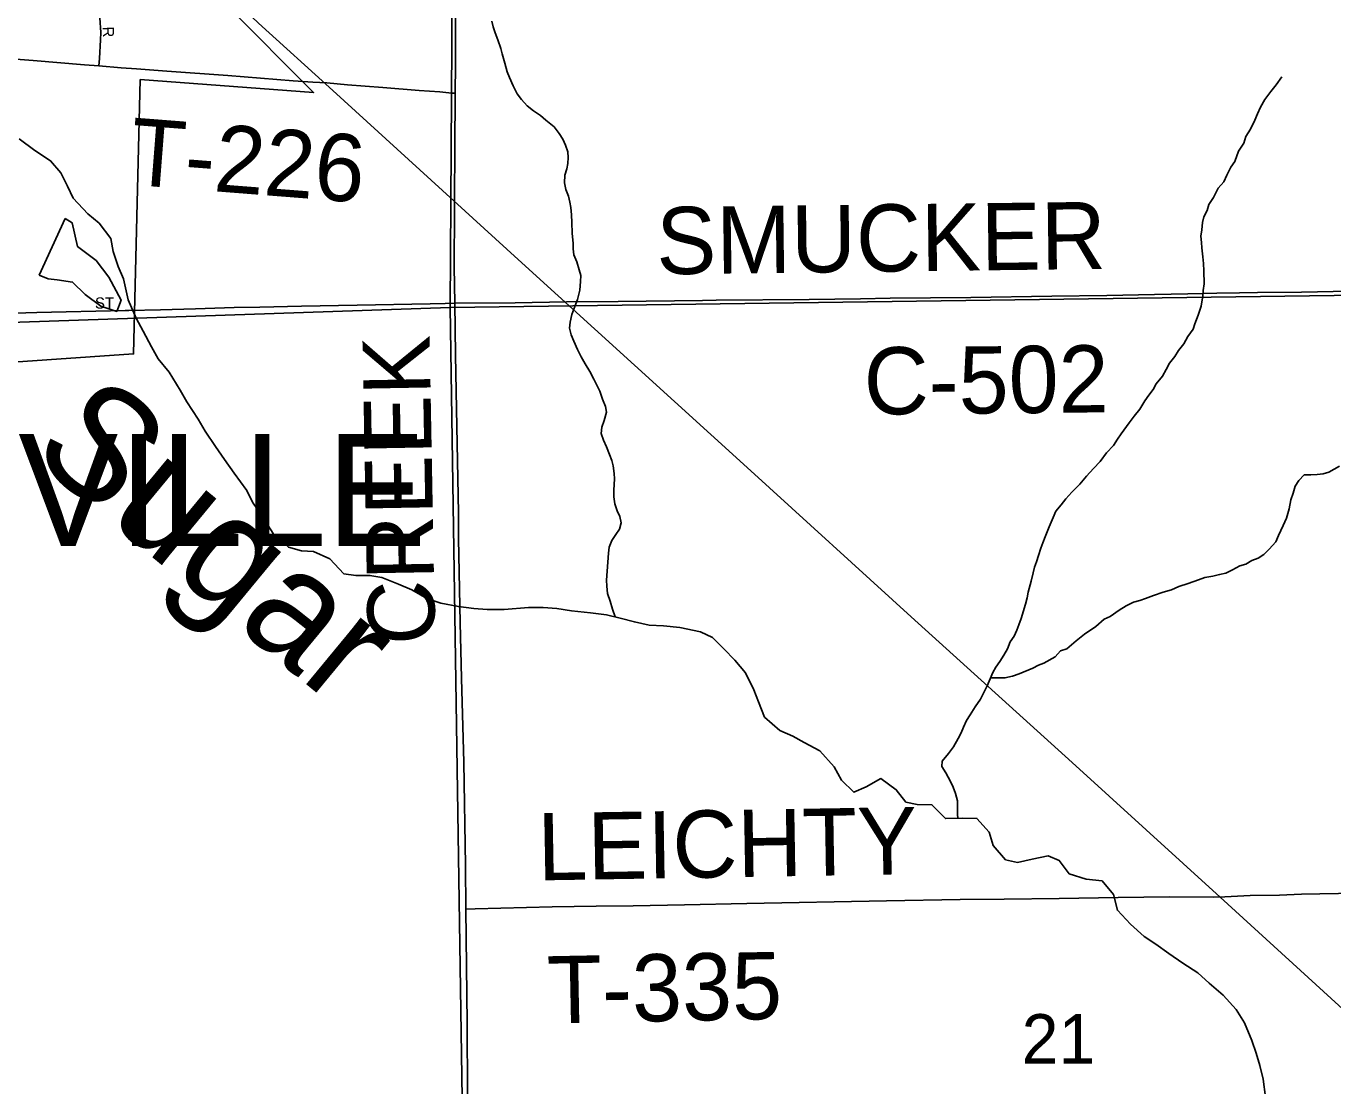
# Model space of a CAD drawing. Extents: x 1985906 to 2360102, y 891258 to 1222054.
# Drawn here: x 2148477 to 2154309, y 1038567 to 1043299 of the extents above; entities that cross this region are included whole.
import ezdxf

# ---------------------------------------------------------------- set-up
doc = ezdxf.new("R2010")
doc.units = 0
for name, color, linetype in [('GM_X_City_Street', 7, 'Continuous'), ('GM_X_City_Street_Text', 7, 'Continuous'), ('GM_X_Corporation', 7, 'Continuous'), ('GM_X_Corporation_Text', 7, 'Continuous'), ('GM_X_County_Road', 7, 'Continuous'), ('GM_X_County_Road_Text', 7, 'Continuous'), ('GM_X_Major_River', 7, 'Continuous'), ('GM_X_Major_River_Text', 7, 'Continuous'), ('GM_X_Minor_Lake', 7, 'Continuous'), ('GM_X_Minor_River', 7, 'Continuous'), ('GM_X_Rail_Line', 7, 'Continuous'), ('GM_X_Section', 7, 'Continuous'), ('GM_X_Section_Text', 7, 'Continuous'), ('GM_X_Township_Road', 7, 'Continuous'), ('GM_X_Township_Road_Text', 7, 'Continuous')]:
    doc.layers.add(name, color=color, linetype=linetype)

msp = doc.modelspace()

# ---------------------------------------------------------------- linework, layer by layer
at = {"layer": 'GM_X_City_Street'}
for points in [[(2148802, 1043120.9), (2148804.5, 1043154.7), (2148809.2, 1043237.4), (2148810.4, 1043270.1), (2148806, 1043336.1), (2148773.9, 1043682.1), (2148768.7, 1043714.7), (2148764.5, 1043730.7), (2148759.1, 1043746.3), (2148745.2, 1043776.3), (2148686.5, 1043876.2), (2148635.7, 1043961.4), (2148602.3, 1044018.5)], [(2148353.2, 1043157.7), (2148509.1, 1043144.8), (2148738.4, 1043126.5), (2148802, 1043120.9)], [(2148802, 1043120.9), (2148901.9, 1043112.3), (2148970.1, 1043107.7)], [(2147741.3, 1042002.6), (2147787.6, 1042004.4), (2148115.7, 1042012.4), (2148230.1, 1042011.7), (2148360.8, 1042015.1), (2148426.3, 1042017.5), (2148524.7, 1042020.4), (2148918.8, 1042029), (2148936.3, 1042029.1)]]:
    msp.add_lwpolyline(points, dxfattribs=at)
at = {"layer": 'GM_X_Corporation'}
msp.add_lwpolyline([(2148462.3, 1045910.5), (2148889, 1045385.3), (2149043.5, 1044830.5), (2149137.2, 1044688.2), (2148993.2, 1044674.9), (2148989.5, 1043777.9), (2149760.6, 1043002.2), (2148987, 1043060.4), (2148957.2, 1041835.4), (2147128, 1041709.2)], dxfattribs=at)
at = {"layer": 'GM_X_County_Road'}
for points in [[(2150392.5, 1042998.8), (2150393.2, 1043125.7), (2150395.5, 1043756.6), (2150396.7, 1044083.8), (2150397.4, 1044290), (2150400.4, 1044843.1), (2150401.9, 1045115), (2150403.4, 1045413.5), (2150406.2, 1045929.6), (2150406.5, 1046192), (2150408.8, 1046437.9), (2150414.5, 1046962.5), (2150421.3, 1047413.7), (2150422.8, 1047460.5)], [(2150390.2, 1042061.5), (2150388.2, 1042224), (2150389.6, 1042477.7), (2150391.4, 1042803.8), (2150392.2, 1042946.6), (2150392.5, 1042998.8)], [(2151557.5, 1042074.7), (2151972.1, 1042078.8), (2152201.8, 1042081.1), (2152333, 1042083.4), (2152693.7, 1042087.1), (2153054.6, 1042093.7), (2153300.5, 1042096.2), (2153513.9, 1042100.6), (2153661.6, 1042103.5), (2153792.2, 1042106.3), (2153892.1, 1042108.4), (2153973.3, 1042108.8), (2154169.6, 1042110.2), (2154382.7, 1042115.3), (2154613.2, 1042119.9), (2154747.6, 1042122.8), (2154874.6, 1042124.5), (2155005.8, 1042126.3), (2155153.3, 1042127.3), (2155268.1, 1042129.1), (2155494.5, 1042132.5), (2155707.5, 1042134.6), (2155751.3, 1042135.3)], [(2150390.2, 1042061.5), (2150659.7, 1042063.2), (2150889.4, 1042067.4), (2151119, 1042069.9), (2151496.4, 1042074.1), (2151557.5, 1042074.7)], [(2148936.3, 1042029.1), (2149077.5, 1042032.5), (2149234, 1042036.5), (2149405.8, 1042042), (2149519.9, 1042044.6), (2149705.9, 1042048.8), (2149954.8, 1042052.4), (2150280.4, 1042058.8), (2150348.2, 1042060.5), (2150390.2, 1042061.5)], [(2150440.4, 1039355.8), (2150438.5, 1039551.9), (2150431.2, 1040011), (2150420.7, 1040387.9), (2150414.9, 1040633.7), (2150406.8, 1041010.8), (2150406.8, 1041125.3), (2150397.8, 1041588.2), (2150393, 1041830.6), (2150390.2, 1042061.5)], [(2150450.3, 1038098.4), (2150449.4, 1038226.2), (2150447.4, 1038531.5), (2150445.2, 1038846.8), (2150440.4, 1039355.8)]]:
    msp.add_lwpolyline(points, dxfattribs=at)
at = {"layer": 'GM_X_Major_River'}
for points in [[(2148445.6, 1042794.9), (2148516, 1042743.3), (2148586.5, 1042697.8), (2148632.9, 1042644), (2148661.4, 1042584.1), (2148687.8, 1042530.1), (2148752.3, 1042460.4), (2148802.7, 1042418.7), (2148855.2, 1042350.9), (2148865.7, 1042292.9), (2148888.2, 1042224.9), (2148912.6, 1042170.9), (2148933.3, 1042076.9), (2148967.9, 1041995), (2149000.4, 1041937.1), (2149036.9, 1041867.2), (2149067.3, 1041813.3), (2149115.8, 1041753.5), (2149164.4, 1041673.7), (2149194.8, 1041621.8), (2149245.4, 1041544), (2149275.9, 1041490.1), (2149322.4, 1041422.2), (2149362.9, 1041364.4), (2149405.4, 1041302.6), (2149462, 1041224.8), (2149488.4, 1041172.9), (2149532.9, 1041107.1), (2149579.5, 1041033.2), (2149648, 1040971.6), (2149706.2, 1040956), (2149760.3, 1040952.4), (2149832.6, 1040920.8), (2149895.2, 1040853.2), (2149949.3, 1040845.5), (2150011.4, 1040846), (2150065.5, 1040836.4), (2150139.8, 1040806.8), (2150198.1, 1040781.2), (2150266.4, 1040743.6), (2150328.6, 1040722), (2150406.8, 1040706.6), (2150475, 1040699.1), (2150535.1, 1040693.5), (2150611.2, 1040694.1), (2150719.3, 1040702.9), (2150785.4, 1040703.4), (2150845.5, 1040697.8), (2150911.6, 1040688.3), (2150995.8, 1040678.8), (2151068, 1040669.4), (2151128.1, 1040655.8), (2151192.3, 1040638.2), (2151258.5, 1040624.7), (2151322.6, 1040621.1), (2151394.8, 1040613.6), (2151487, 1040594.3), (2151541.3, 1040568.6), (2151591.7, 1040518.9), (2151640.1, 1040467.1), (2151688.6, 1040411.3), (2151725.2, 1040335.4), (2151745.6, 1040281.5), (2151772.1, 1040213.5), (2151840.6, 1040153.8), (2151898.8, 1040128.2), (2151949.1, 1040100.5), (2152019.5, 1040063), (2152084, 1039991.3), (2152116.5, 1039931.4), (2152171, 1039877.7), (2152226.9, 1039902.1), (2152292.7, 1039938.7), (2152361.1, 1039889.1), (2152403.6, 1039833.3), (2152453.7, 1039823.6), (2152519.8, 1039822.1), (2152580.3, 1039760.4), (2152654.4, 1039762.9), (2152720.5, 1039761.4), (2152775, 1039699.7), (2152793.4, 1039639.7), (2152848, 1039575.9)], [(2152848, 1039575.9), (2152902.1, 1039564.3), (2152968.1, 1039578.8), (2153038.1, 1039593.4), (2153088.3, 1039573.7), (2153132.8, 1039513.9), (2153209, 1039490.4), (2153279.2, 1039482.9), (2153329.7, 1039421.1), (2153348.2, 1039351.1), (2153406.7, 1039289.4), (2153467.2, 1039233.7), (2153519.5, 1039200), (2153577.9, 1039158.3), (2153640.3, 1039114.7), (2153706.7, 1039071.1), (2153757, 1039025.3), (2153819.5, 1038971.7), (2153878, 1038907.9), (2153914.5, 1038848.1), (2153947.1, 1038770.1), (2153967.5, 1038712.2), (2153983.9, 1038658.2), (2153998.4, 1038596.1), (2154009, 1038516)]]:
    msp.add_lwpolyline(points, dxfattribs=at)
at = {"layer": 'GM_X_Minor_Lake'}
for points in [[(2148536, 1042186.8), (2148576.2, 1042171.1), (2148616.3, 1042165.4), (2148684.4, 1042155.9), (2148740.9, 1042100.3), (2148811.4, 1042048.7), (2148881.7, 1042025.2), (2148901.3, 1042075.5), (2148846.5, 1042177.3), (2148789.9, 1042253), (2148707.3, 1042314.5), (2148682.5, 1042420.5), (2148652.3, 1042440.3)], [(2148652.3, 1042440.3), (2148536, 1042186.8)]]:
    msp.add_lwpolyline(points, dxfattribs=at)
at = {"layer": 'GM_X_Minor_River'}
for points in [[(2151105.6, 1040660.9), (2151094.5, 1040695.2), (2151084.2, 1040731.3), (2151071.9, 1040765.3), (2151069.6, 1040797.4), (2151067.3, 1040825.5), (2151076.4, 1040946.1), (2151080.1, 1040972.2), (2151091.9, 1041002.4), (2151109.8, 1041028.7), (2151125.6, 1041052.9), (2151133.4, 1041081.1), (2151127.2, 1041109.1), (2151114.9, 1041135.1), (2151104.6, 1041165.2), (2151100.3, 1041197.2), (2151100.1, 1041227.4), (2151101.9, 1041251.5), (2151103.7, 1041277.6), (2151101.4, 1041301.7), (2151097.1, 1041335.8), (2151090.9, 1041359.8), (2151080.7, 1041385.8), (2151068.3, 1041419.9), (2151054, 1041449.9), (2151043.7, 1041479.9), (2151047.5, 1041508), (2151057.3, 1041538.2), (2151067, 1041574.5), (2151062.8, 1041600.5), (2151050.4, 1041632.6), (2151038.1, 1041668.6), (2151025.8, 1041692.6), (2151011.5, 1041722.6), (2150993.2, 1041756.6), (2150972.8, 1041790.5), (2150954.5, 1041822.5), (2150938.1, 1041854.5), (2150921.8, 1041892.5), (2150909.5, 1041920.6), (2150903.2, 1041950.6), (2150905, 1041976.7), (2150912.7, 1042010.9), (2150926.5, 1042047.2), (2150938.3, 1042077.4), (2150947.9, 1042119.7), (2150951.6, 1042157.8), (2150953.4, 1042186), (2150945.2, 1042210), (2150934.8, 1042246), (2150922.5, 1042278.1), (2150918.3, 1042304.1), (2150918.1, 1042328.2), (2150913.7, 1042374.4), (2150913.2, 1042422.6), (2150911, 1042456.7), (2150908.7, 1042488.8), (2150904.5, 1042512.8), (2150898.2, 1042538.9), (2150885.9, 1042568.9), (2150879.6, 1042599), (2150881.4, 1042633.1), (2150891.2, 1042661.3), (2150895, 1042685.5), (2150896.7, 1042711.6), (2150894.5, 1042737.7), (2150884.2, 1042767.7), (2150872, 1042793.7), (2150855.7, 1042819.7), (2150833.3, 1042849.6), (2150796.9, 1042879.4), (2150772.7, 1042899.3), (2150742.4, 1042921.2), (2150714.1, 1042943), (2150687.8, 1042970.9), (2150669.5, 1042996.9), (2150651.1, 1043032.8), (2150634.7, 1043068.9), (2150624.5, 1043094.9), (2150614.1, 1043132.9), (2150601.7, 1043175), (2150595.5, 1043199.1), (2150583.1, 1043237.1), (2150570.8, 1043269.1), (2150562.5, 1043295.2), (2150556.3, 1043321.2)], [(2154006.5, 1042971.8), (2154032.3, 1043006.2), (2154056.2, 1043036.5), (2154081.9, 1043072.8)], [(2152635.4, 1039762.3), (2152634.2, 1039778.1), (2152633.7, 1039840.3), (2152625.4, 1039872.4), (2152615.1, 1039900.4), (2152602.8, 1039926.4), (2152582.4, 1039964.4), (2152564.1, 1039992.4), (2152565.9, 1040016.5), (2152593.7, 1040050.8), (2152615.6, 1040081.1), (2152637.3, 1040117.5), (2152651.2, 1040143.7), (2152661, 1040167.8), (2152674.8, 1040198.1), (2152690.6, 1040224.3), (2152712.4, 1040258.6), (2152736.2, 1040293), (2152765.8, 1040353.4), (2152779.6, 1040383.7), (2152791.4, 1040411.9), (2152805.3, 1040436.1), (2152823.1, 1040462.3), (2152841, 1040490.6), (2152856.8, 1040518.8), (2152868.6, 1040549), (2152886.4, 1040575.3), (2152898.3, 1040601.5), (2152908.1, 1040625.7), (2152917.9, 1040653.8), (2152937.4, 1040718.3), (2152945.2, 1040746.4), (2152949, 1040770.6), (2152962.7, 1040820.9), (2152972.4, 1040857.1), (2152978.2, 1040883.2), (2152986, 1040907.4), (2152995.8, 1040935.6), (2153005.6, 1040967.8), (2153015.4, 1040992), (2153025.2, 1041018.2), (2153042.9, 1041062.5), (2153060.6, 1041104.8), (2153072.4, 1041133), (2153096.3, 1041161.3), (2153118.1, 1041187.6), (2153144, 1041217.9), (2153179.8, 1041254.3), (2153209.6, 1041288.7), (2153241.5, 1041323.1), (2153271.3, 1041355.5), (2153299.1, 1041393.9), (2153331, 1041426.3), (2153348.8, 1041454.5), (2153364.6, 1041478.7), (2153400.4, 1041527.2), (2153422.2, 1041557.5), (2153448, 1041587.8), (2153469.8, 1041626.2), (2153487.7, 1041650.4), (2153507.5, 1041676.7), (2153521.4, 1041700.9), (2153549.2, 1041735.2), (2153565, 1041765.5), (2153580.8, 1041793.7), (2153604.6, 1041824), (2153620.5, 1041850.3), (2153644.3, 1041880.6), (2153662.1, 1041912.8), (2153685.9, 1041945.2), (2153693.8, 1041969.3), (2153707.5, 1042007.6), (2153721.2, 1042047.9), (2153728.8, 1042094.1), (2153730.6, 1042118.2), (2153734.4, 1042148.4), (2153733.9, 1042206.6), (2153731.6, 1042238.7), (2153729.4, 1042268.8), (2153725, 1042308.9), (2153722.8, 1042333), (2153720.6, 1042361.1), (2153724.3, 1042389.2), (2153728.1, 1042421.4), (2153733.9, 1042447.5), (2153747.7, 1042475.8), (2153755.5, 1042501.9), (2153777.3, 1042534.2), (2153797, 1042574.6), (2153822.9, 1042602.9), (2153836.7, 1042633.1), (2153854.5, 1042669.4), (2153872.3, 1042693.7), (2153888, 1042739.9), (2153911.8, 1042776.3), (2153921.6, 1042806.5), (2153941.4, 1042838.8), (2153961.1, 1042879.1), (2153972.9, 1042907.3), (2153986.7, 1042937.5), (2154006.5, 1042971.8)], [(2152781.6, 1040388.3), (2152845.9, 1040388.2), (2152879.9, 1040396.5), (2152909.9, 1040406.8), (2152970, 1040431.4), (2152995.9, 1040445.7), (2153020, 1040453.9), (2153069.9, 1040482.4), (2153093.8, 1040508.7), (2153121.8, 1040519), (2153163.7, 1040553.4), (2153201.6, 1040583.9), (2153251.5, 1040618.4), (2153289.3, 1040650.8), (2153315.3, 1040663.1), (2153355.3, 1040691.5), (2153387.2, 1040709.9), (2153419.2, 1040726.2), (2153447.2, 1040734.5), (2153473.3, 1040742.7), (2153509.3, 1040757.1), (2153551.3, 1040771.4), (2153589.4, 1040781.8), (2153621.4, 1040796.1), (2153663.4, 1040810.5), (2153709.5, 1040827), (2153737.5, 1040837.2), (2153773.6, 1040843.5), (2153803.6, 1040849.8), (2153831.7, 1040856), (2153861.7, 1040870.4), (2153893.7, 1040888.7), (2153921.7, 1040896.9), (2153947.7, 1040913.2), (2153975.7, 1040923.5), (2154001.6, 1040939.8), (2154025.5, 1040964), (2154055.4, 1040996.4), (2154067.2, 1041024.6), (2154086.9, 1041069), (2154102.7, 1041101.2), (2154114.4, 1041143.5), (2154122.1, 1041183.7), (2154131.8, 1041213.9), (2154141.6, 1041244.1), (2154157.5, 1041270.3), (2154181.3, 1041294.6), (2154211.5, 1041294.9), (2154239.6, 1041297.1), (2154265.6, 1041299.3), (2154291.7, 1041307.6), (2154339.6, 1041334)]]:
    msp.add_lwpolyline(points, dxfattribs=at)
at = {"layer": 'GM_X_Rail_Line'}
msp.add_lwpolyline([(2148467.3, 1044619.3), (2148575.2, 1044446.4), (2148684.2, 1044276.3), (2148814.4, 1044094.2), (2148964.6, 1043900.9), (2149104.2, 1043734.7), (2149220.4, 1043605.8), (2149366, 1043455), (2149514.8, 1043312.1), (2149846.4, 1043011.8), (2150673.7, 1042256.9), (2151712.3, 1041313.3), (2152428, 1040661.4), (2153145.6, 1040010.2), (2153806.8, 1039408.9), (2154404.9, 1038862.6), (2154650.1, 1038640), (2154943.8, 1038375.6)], dxfattribs=at)
at = {"layer": 'GM_X_Section'}
for points in [[(2150404.8, 1047462), (2155754.1, 1047504.9), (2155739.2, 1042115.2), (2150370.2, 1042042.2)], [(2145148.9, 1047259.7), (2150404.8, 1047462), (2150370.2, 1042042.2), (2145130.1, 1041864.1)], [(2150370.2, 1042042.2), (2155739.2, 1042115.2), (2155780.2, 1036750.1), (2150451.5, 1036647.4)], [(2145130.1, 1041864.1), (2150370.2, 1042042.2), (2150451.5, 1036647.4), (2145193.4, 1036473.1)]]:
    msp.add_lwpolyline(points, close=True, dxfattribs=at)
at = {"layer": 'GM_X_Township_Road'}
for points in [[(2148970.1, 1043107.7), (2149105.4, 1043097.2), (2149377.9, 1043077.6), (2149668.6, 1043054.8), (2149756.6, 1043048.1)], [(2149756.6, 1043048.1), (2149820.1, 1043044.9), (2149911.9, 1043037.3), (2150069.5, 1043024.9), (2150232.2, 1043012), (2150323.8, 1043004.7), (2150377, 1043000.1), (2150392.5, 1042998.8)], [(2150440.4, 1039355.8), (2150481.3, 1039357.1), (2150596, 1039360.6), (2150825.4, 1039365.6), (2151022.2, 1039369.2), (2151186.2, 1039371.4), (2151415.7, 1039375.8), (2151694.4, 1039381.5), (2152317.6, 1039392.6), (2152645.6, 1039398.8), (2152842.4, 1039401.2), (2153088.4, 1039403.2), (2153350.7, 1039408.6), (2153580.3, 1039411.3), (2153776.7, 1039408.8), (2153826.8, 1039410.6), (2153940, 1039416.3), (2154071, 1039419), (2154169.8, 1039422.6), (2154415.7, 1039427.3)]]:
    msp.add_lwpolyline(points, dxfattribs=at)

# ---------------------------------------------------------------- texts
at = {"layer": 'GM_X_City_Street_Text'}
for s, rotation, p in [('R', 271.99168, (2148818.8, 1043296)), ('ST', 0.00001, (2148784.5, 1042037.5))]:
    msp.add_text(s, height=50, rotation=rotation, dxfattribs=at).set_placement(p)
at = {"layer": 'GM_X_Corporation_Text'}
msp.add_text('SMITHVILLE', height=500, rotation=0.00001, dxfattribs=at).set_placement((2146362.5, 1040977))
at = {"layer": 'GM_X_County_Road_Text'}
for s, rotation, p in [('SMUCKER', 0.70635, (2151291.5, 1042190.2)), ('CREEK', 91.04367, (2150303.2, 1040538.2)), ('C-502', 0.55054, (2152217.2, 1041564))]:
    msp.add_text(s, height=300, rotation=rotation, dxfattribs=at).set_placement(p)
at = {"layer": 'GM_X_Major_River_Text'}
msp.add_text('Sugar', height=500.16, rotation=320.46519, dxfattribs=at).set_placement((2148486.7, 1041384.1))
at = {"layer": 'GM_X_Section_Text'}
msp.add_text('21', height=221, rotation=0.00001, dxfattribs=at).set_placement((2152920.5, 1038666.2))
at = {"layer": 'GM_X_Township_Road_Text'}
for s, rotation, p in [('T-226', 355.53654, (2148932.9, 1042591.4)), ('LEICHTY', 0.96563, (2150762, 1039484.1)), ('T-335', 1.12345, (2150805.3, 1038845.5))]:
    msp.add_text(s, height=300, rotation=rotation, dxfattribs=at).set_placement(p)

doc.saveas('drawing.dxf')
